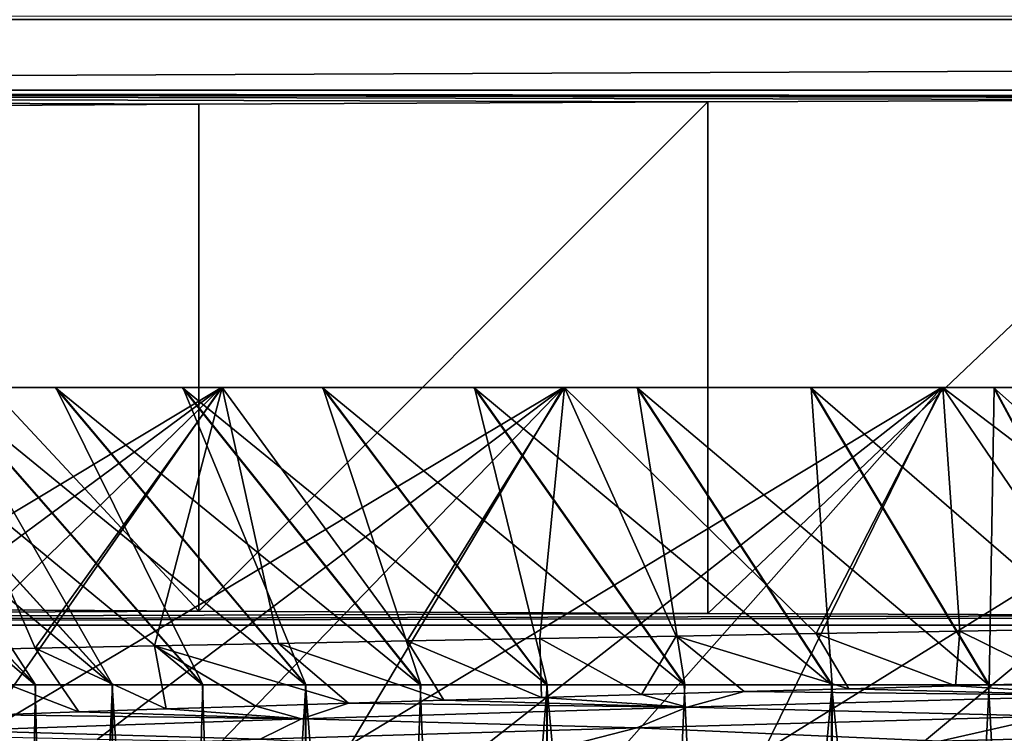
# Model space of a CAD drawing. Header units: metres. Extents: x -206 to 75, y -104 to 104.
# Tile 797 of 1056: x -8.95 to -5.64, y -32.16 to -29.76. Entities that reach past the tile are written whole.
import ezdxf

# ---------------------------------------------------------------- set-up
doc = ezdxf.new("R2010")
doc.units = ezdxf.units.M
doc.layers.add('solid_01_1-CONSUMER_THERM_B_125288', color=7, linetype='CONTINUOUS')

msp = doc.modelspace()

# ---------------------------------------------------------------- linework, layer by layer
at = {"layer": 'solid_01_1-CONSUMER_THERM_B_125288'}
for points in [[(-27.776106, 66.214066), (28.050987, 67.836098), (-27.757145, -66.232315)], [(28.050987, 67.836098), (-27.757065, -66.785934), (-27.757145, -66.232315)], [(28.050987, 67.836098), (27.851068, 67.319839), (-27.757065, -66.785934)], [(27.851068, 67.319839), (27.74942, 66.775635), (-27.757065, -66.785934)], [(27.74942, 66.775635), (-28.058632, -67.846397), (-27.858715, -67.330139)], [(27.74942, 66.775635), (27.749498, 66.222015), (-28.058632, -67.846397)], [(27.74942, 66.775635), (-27.858715, -67.330139), (-27.757065, -66.785934)], [(27.749498, 66.222015), (27.768459, -66.224365), (-28.058632, -67.846397)], [(-37.500069, 41.072453, 108.410858), (37.499931, 41.072487, 108.410858), (-37.500031, -41.072514, 108.410858)], [(37.499931, 41.072487, 108.410858), (37.499969, -41.072479, 108.410858), (-37.500031, -41.072514, 108.410858)], [(-42.500034, -37.500031, 108.5), (42.499931, 37.500008, 108.5), (-42.500069, 37.499969, 108.5)], [(-42.500034, -37.500031, 108.5), (42.499966, -37.499992, 108.5), (42.499931, 37.500008, 108.5)], [(24.999964, -29.741312, 6), (-33.989288, -29.761253, 6), (33.976685, -29.765902, 6)], [(-20.300035, -30.000021, 6), (33.976685, -29.765902, 6), (-33.989288, -29.761253, 6)], [(-20.300035, -30.000021, 6), (20.299963, -30.000002, 6), (33.976685, -29.765902, 6)], [(2.922302, -30.028618, 9.27799), (20.299963, -30.000002, 6), (-20.300035, -30.000021, 6)], [(-8.351499, -30.04751, 11.442317), (-20.300035, -30.000021, 6), (-9.931804, -30.057613, 12.6)], [(0.979667, -30.026463, 9.030996), (2.922302, -30.028618, 9.27799), (-20.300035, -30.000021, 6)], [(-0.979739, -30.026464, 9.030996), (0.979667, -30.026463, 9.030996), (-20.300035, -30.000021, 6)], [(-2.922374, -30.02862, 9.27799), (-0.979739, -30.026464, 9.030996), (-20.300035, -30.000021, 6)], [(-4.818594, -30.032898, 9.768003), (-2.922374, -30.02862, 9.27799), (-20.300035, -30.000021, 6)], [(-6.638738, -30.03923, 10.493666), (-4.818594, -30.032898, 9.768003), (-20.300035, -30.000021, 6)], [(-8.351499, -30.04751, 11.442317), (-6.638738, -30.03923, 10.493666), (-20.300035, -30.000021, 6)], [(-8.351479, -31.752522, 11.442305), (-6.638738, -30.03923, 10.493666), (-8.351499, -30.04751, 11.442317)], [(-8.351479, -31.752522, 11.442305), (-6.638707, -31.760799, 10.493651), (-6.638738, -30.03923, 10.493666)], [(-6.638707, -31.760799, 10.493651), (-4.818594, -30.032898, 9.768003), (-6.638738, -30.03923, 10.493666)], [(-6.638707, -31.760799, 10.493651), (-4.818554, -31.767132, 9.76799), (-4.818594, -30.032898, 9.768003)], [(-8.351479, -31.752522, 11.442305), (-8.351499, -30.04751, 11.442317), (-9.931804, -30.057613, 12.6)], [(-8.351479, -31.752522, 11.442305), (-9.931804, -30.057613, 12.6), (-9.931803, -31.74242, 12.6)], [(-8.833987, -30.999996, 18.824566), (-10.133496, -30.999994, 18.651587), (-10.810121, -30.999994, 20.024172)], [(-9.216413, -30.999996, 19.469328), (-8.833987, -30.999996, 18.824566), (-10.810121, -30.999994, 20.024172)], [(-10.187592, -32.151043, 16.666471), (-9.283454, -30.999996, 17.378969), (-8.274434, -30.999996, 16.228045)], [(-9.841954, -32.159252, 16.223639), (-10.187592, -32.151043, 16.666471), (-8.274434, -30.999996, 16.228045)], [(-7.936374, -30.999996, 17.625137), (-9.283454, -30.999996, 17.378969), (-10.133496, -30.999994, 18.651587)], [(-8.40661, -30.999996, 18.20882), (-7.936374, -30.999996, 17.625137), (-10.133496, -30.999994, 18.651587)], [(-8.833987, -30.999996, 18.824566), (-8.40661, -30.999996, 18.20882), (-10.133496, -30.999994, 18.651587)], [(-8.404759, -30.999996, 30.793652), (-10.131776, -30.999994, 30.351393), (-9.281361, -30.999996, 31.62376)], [(-8.832318, -30.999996, 30.17803), (-9.214934, -30.999996, 29.533381), (-10.131776, -30.999994, 30.351393)], [(-8.404759, -30.999996, 30.793652), (-8.832318, -30.999996, 30.17803), (-10.131776, -30.999994, 30.351393)], [(-8.901554, -31.999996, 21.181511), (-9.838568, -30.999994, 20.832237), (-10.075089, -30.999994, 21.543205)], [(-8.901554, -31.999996, 21.181511), (-10.075089, -30.999994, 21.543205), (-9.115546, -31.999996, 21.82477)], [(-9.477366, -32.167439, 15.796422), (-9.841954, -32.159252, 16.223639), (-8.274434, -30.999996, 16.228045)], [(-8.64206, -31.999996, 20.55477), (-9.551766, -30.999996, 20.139519), (-9.838568, -30.999994, 20.832237)], [(-8.64206, -31.999996, 20.55477), (-9.838568, -30.999994, 20.832237), (-8.901554, -31.999996, 21.181511)], [(-8.900578, -31.999996, 27.821106), (-9.837489, -30.999994, 28.170654), (-9.550484, -30.999996, 28.863289)], [(-9.114759, -31.999996, 27.177912), (-9.837489, -30.999994, 28.170654), (-8.900578, -31.999996, 27.821106)], [(-8.338651, -31.999996, 19.948414), (-9.216413, -30.999996, 19.469328), (-9.551766, -30.999996, 20.139519)], [(-8.338651, -31.999996, 19.948414), (-9.551766, -30.999996, 20.139519), (-8.64206, -31.999996, 20.55477)], [(-8.6409, -31.999996, 28.447771), (-9.550484, -30.999996, 28.863289), (-9.214934, -30.999996, 29.533381)], [(-8.900578, -31.999996, 27.821106), (-9.550484, -30.999996, 28.863289), (-8.6409, -31.999996, 28.447771)], [(-9.094207, -32.175655, 15.385193), (-9.477366, -32.167439, 15.796422), (-8.274434, -30.999996, 16.228045)], [(-8.901665, -31.877308, 33.385426), (-9.281361, -30.999996, 31.62376), (-9.286993, -31.885643, 32.994232)], [(-6.877198, -30.999996, 16.565649), (-8.274434, -30.999996, 16.228045), (-9.283454, -30.999996, 17.378969)], [(-7.425716, -30.999996, 17.076469), (-6.877198, -30.999996, 16.565649), (-9.283454, -30.999996, 17.378969)], [(-7.936374, -30.999996, 17.625137), (-7.425716, -30.999996, 17.076469), (-9.283454, -30.999996, 17.378969)], [(-7.423533, -30.999996, 31.925714), (-9.281361, -30.999996, 31.62376), (-8.272001, -30.999996, 32.774387)], [(-8.901665, -31.877308, 33.385426), (-8.272001, -30.999996, 32.774387), (-9.281361, -30.999996, 31.62376)], [(-7.934352, -30.999996, 31.377195), (-8.404759, -30.999996, 30.793652), (-9.281361, -30.999996, 31.62376)], [(-7.423533, -30.999996, 31.925714), (-7.934352, -30.999996, 31.377195), (-9.281361, -30.999996, 31.62376)], [(-7.992647, -31.999996, 19.365059), (-8.833987, -30.999996, 18.824566), (-9.216413, -30.999996, 19.469328)], [(-7.992647, -31.999996, 19.365059), (-9.216413, -30.999996, 19.469328), (-8.338651, -31.999996, 19.948414)], [(-8.337313, -31.999996, 29.054037), (-9.214934, -30.999996, 29.533381), (-8.832318, -30.999996, 30.17803)], [(-8.6409, -31.999996, 28.447771), (-9.214934, -30.999996, 29.533381), (-8.337313, -31.999996, 29.054037)], [(-9.094207, -32.175655, 15.385193), (-8.274434, -30.999996, 16.228045), (-7.123805, -30.999996, 15.218685)], [(-8.693369, -32.183922, 14.990926), (-9.094207, -32.175655, 15.385193), (-7.123805, -30.999996, 15.218685)], [(-8.499877, -31.869034, 33.759285), (-8.272001, -30.999996, 32.774387), (-8.901665, -31.877308, 33.385426)], [(-7.605971, -31.999996, 18.807966), (-8.40661, -30.999996, 18.20882), (-8.833987, -30.999996, 18.824566)], [(-7.605971, -31.999996, 18.807966), (-8.833987, -30.999996, 18.824566), (-7.992647, -31.999996, 19.365059)], [(-7.991137, -31.999996, 29.637291), (-8.832318, -30.999996, 30.17803), (-8.404759, -30.999996, 30.793652)], [(-8.337313, -31.999996, 29.054037), (-8.832318, -30.999996, 30.17803), (-7.991137, -31.999996, 29.637291)], [(-8.275822, -32.192238, 14.61454), (-8.693369, -32.183922, 14.990926), (-7.123805, -30.999996, 15.218685)], [(-8.082456, -31.860807, 34.115067), (-8.272001, -30.999996, 32.774387), (-8.499877, -31.869034, 33.759285)], [(-7.180532, -31.999996, 18.279871), (-7.936374, -30.999996, 17.625137), (-8.40661, -30.999996, 18.20882)], [(-7.180532, -31.999996, 18.279871), (-8.40661, -30.999996, 18.20882), (-7.605971, -31.999996, 18.807966)], [(-7.604297, -31.999996, 30.194269), (-8.404759, -30.999996, 30.793652), (-7.934352, -30.999996, 31.377195)], [(-7.991137, -31.999996, 29.637291), (-8.404759, -30.999996, 30.793652), (-7.604297, -31.999996, 30.194269)], [(-7.842279, -32.200603, 14.256667), (-8.275822, -32.192238, 14.61454), (-7.123805, -30.999996, 15.218685)], [(-5.033382, -30.999998, 15.285068), (-7.123805, -30.999996, 15.218685), (-8.274434, -30.999996, 16.228045)], [(-5.678032, -30.999996, 15.667684), (-5.033382, -30.999998, 15.285068), (-8.274434, -30.999996, 16.228045)], [(-6.293653, -30.999996, 16.095242), (-5.678032, -30.999996, 15.667684), (-8.274434, -30.999996, 16.228045)], [(-6.877198, -30.999996, 16.565649), (-6.293653, -30.999996, 16.095242), (-8.274434, -30.999996, 16.228045)], [(-6.291182, -30.999996, 32.906609), (-8.272001, -30.999996, 32.774387), (-7.121076, -30.999996, 33.783409)], [(-7.650246, -31.852619, 34.452065), (-7.121076, -30.999996, 33.783409), (-8.272001, -30.999996, 32.774387)], [(-6.874865, -30.999996, 32.436371), (-7.423533, -30.999996, 31.925714), (-8.272001, -30.999996, 32.774387)], [(-6.291182, -30.999996, 32.906609), (-6.874865, -30.999996, 32.436371), (-8.272001, -30.999996, 32.774387)], [(-7.650246, -31.852619, 34.452065), (-8.272001, -30.999996, 32.774387), (-8.082456, -31.860807, 34.115067)], [(-6.718504, -31.999996, 17.783474), (-7.425716, -30.999996, 17.076469), (-7.936374, -30.999996, 17.625137)], [(-6.718504, -31.999996, 17.783474), (-7.936374, -30.999996, 17.625137), (-7.180532, -31.999996, 18.279871)], [(-7.178702, -31.999996, 30.722239), (-7.934352, -30.999996, 31.377195), (-7.423533, -30.999996, 31.925714)], [(-7.604297, -31.999996, 30.194269), (-7.934352, -30.999996, 31.377195), (-7.178702, -31.999996, 30.722239)], [(-7.842279, -32.200603, 14.256667), (-7.123805, -30.999996, 15.218685), (-5.851438, -30.999996, 14.368269)], [(-7.393521, -32.208977, 13.917979), (-7.842279, -32.200603, 14.256667), (-5.851438, -30.999996, 14.368269)], [(-7.204174, -31.844433, 34.769577), (-7.121076, -30.999996, 33.783409), (-7.650246, -31.852619, 34.452065)], [(-6.222241, -31.999996, 17.321301), (-6.877198, -30.999996, 16.565649), (-7.425716, -30.999996, 17.076469)], [(-6.222241, -31.999996, 17.321301), (-7.425716, -30.999996, 17.076469), (-6.718504, -31.999996, 17.783474)], [(-6.716529, -31.999996, 31.218502), (-7.423533, -30.999996, 31.925714), (-6.874865, -30.999996, 32.436371)], [(-7.178702, -31.999996, 30.722239), (-7.423533, -30.999996, 31.925714), (-6.716529, -31.999996, 31.218502)], [(-6.930278, -32.217335, 13.599066), (-7.393521, -32.208977, 13.917979), (-5.851438, -30.999996, 14.368269)], [(-6.745094, -31.836184, 35.066982), (-7.121076, -30.999996, 33.783409), (-7.204174, -31.844433, 34.769577)], [(-2.959759, -30.999998, 14.425781), (-5.851438, -30.999996, 14.368269), (-7.123805, -30.999996, 15.218685)], [(-3.670656, -30.999998, 14.662513), (-2.959759, -30.999998, 14.425781), (-7.123805, -30.999996, 15.218685)], [(-4.36329, -30.999998, 14.949518), (-3.670656, -30.999998, 14.662513), (-7.123805, -30.999996, 15.218685)], [(-5.033382, -30.999998, 15.285068), (-4.36329, -30.999998, 14.949518), (-7.123805, -30.999996, 15.218685)], [(-4.360482, -30.999998, 34.051765), (-7.121076, -30.999996, 33.783409), (-5.848458, -30.999996, 34.63345)], [(-6.273785, -31.827862, 35.343819), (-5.848458, -30.999996, 34.63345), (-7.121076, -30.999996, 33.783409)], [(-5.675436, -30.999996, 33.333984), (-6.291182, -30.999996, 32.906609), (-7.121076, -30.999996, 33.783409)], [(-5.030673, -30.999998, 33.716412), (-5.675436, -30.999996, 33.333984), (-7.121076, -30.999996, 33.783409)], [(-4.360482, -30.999998, 34.051765), (-5.030673, -30.999998, 33.716412), (-7.121076, -30.999996, 33.783409)], [(-6.273785, -31.827862, 35.343819), (-7.121076, -30.999996, 33.783409), (-6.745094, -31.836184, 35.066982)], [(-6.452819, -32.225613, 13.300264), (-6.930278, -32.217335, 13.599066), (-5.851438, -30.999996, 14.368269)], [(-5.694271, -31.999996, 16.895704), (-6.293653, -30.999996, 16.095242), (-6.877198, -30.999996, 16.565649)], [(-5.694271, -31.999996, 16.895704), (-6.877198, -30.999996, 16.565649), (-6.222241, -31.999996, 17.321301)], [(-6.22013, -31.999996, 31.680529), (-6.874865, -30.999996, 32.436371), (-6.291182, -30.999996, 32.906609)], [(-6.716529, -31.999996, 31.218502), (-6.874865, -30.999996, 32.436371), (-6.22013, -31.999996, 31.680529)], [(-6.452819, -32.225613, 13.300264), (-5.851438, -30.999996, 14.368269), (-4.479052, -30.999998, 13.691241)], [(-5.962187, -32.233826, 13.022298), (-6.452819, -32.225613, 13.300264), (-4.479052, -30.999998, 13.691241)], [(-5.137293, -31.999998, 16.508865), (-5.678032, -30.999996, 15.667684), (-6.293653, -30.999996, 16.095242)], [(-5.137293, -31.999998, 16.508865), (-6.293653, -30.999996, 16.095242), (-5.694271, -31.999996, 16.895704)], [(-5.692035, -31.999996, 32.105968), (-6.291182, -30.999996, 32.906609), (-5.675436, -30.999996, 33.333984)], [(-6.22013, -31.999996, 31.680529), (-6.291182, -30.999996, 32.906609), (-5.692035, -31.999996, 32.105968)], [(-5.790667, -31.819473, 35.599857), (-5.848458, -30.999996, 34.63345), (-6.273785, -31.827862, 35.343819)], [(-5.459466, -32.242001, 12.765817), (-5.962187, -32.233826, 13.022298), (-4.479052, -30.999998, 13.691241)], [(-0.750534, -31, 14.026858), (-4.479052, -30.999998, 13.691241), (-5.851438, -30.999996, 14.368269)], [(-1.49594, -31, 14.107109), (-0.750534, -31, 14.026858), (-5.851438, -30.999996, 14.368269)], [(-2.233284, -30.999998, 14.240255), (-1.49594, -31, 14.107109), (-5.851438, -30.999996, 14.368269)], [(-2.959759, -30.999998, 14.425781), (-2.233284, -30.999998, 14.240255), (-5.851438, -30.999996, 14.368269)], [(-2.230268, -30.999998, 34.760403), (-5.848458, -30.999996, 34.63345), (-4.475873, -30.999998, 35.310074)], [(-4.793373, -31.802723, 36.047424), (-4.475873, -30.999998, 35.310074), (-5.848458, -30.999996, 34.63345)], [(-3.667764, -30.999998, 34.338566), (-4.360482, -30.999998, 34.051765), (-5.848458, -30.999996, 34.63345)], [(-2.956797, -30.999998, 34.575089), (-3.667764, -30.999998, 34.338566), (-5.848458, -30.999996, 34.63345)], [(-2.230268, -30.999998, 34.760403), (-2.956797, -30.999998, 34.575089), (-5.848458, -30.999996, 34.63345)], [(-5.296867, -31.811085, 35.834541), (-5.848458, -30.999996, 34.63345), (-5.790667, -31.819473, 35.599857)], [(-4.793373, -31.802723, 36.047424), (-5.848458, -30.999996, 34.63345), (-5.296867, -31.811085, 35.834541)], [(-5.692035, -31.999996, 32.105968), (-5.675436, -30.999996, 33.333984), (-5.134943, -31.999998, 32.492645)], [(-4.55404, -31.999998, 16.162689), (-5.033382, -30.999998, 15.285068), (-5.678032, -30.999996, 15.667684)], [(-4.55404, -31.999998, 16.162689), (-5.678032, -30.999996, 15.667684), (-5.137293, -31.999998, 16.508865)], [(-5.134943, -31.999998, 32.492645), (-5.675436, -30.999996, 33.333984), (-5.030673, -30.999998, 33.716412)], [(-8.351479, -31.752522, 11.442305), (-9.931803, -31.74242, 12.6), (-18.500034, -31.80002, 6)], [(-8.351479, -31.752522, 11.442305), (-18.500034, -31.80002, 6), (-6.638707, -31.760799, 10.493651)], [(-6.638707, -31.760799, 10.493651), (-18.500034, -31.80002, 6), (-4.818554, -31.767132, 9.76799)], [(-4.818554, -31.767132, 9.76799), (-18.500034, -31.80002, 6), (-2.922356, -31.771406, 9.277987)], [(-2.922356, -31.771406, 9.277987), (-18.500034, -31.80002, 6), (18.499966, -31.800003, 6)], [(18.499966, -31.800003, 6), (-18.500034, -31.80002, 6), (18.499969, -40.000004, 6)], [(-18.500034, -31.80002, 6), (-18.500031, -40.000023, 6), (18.499969, -40.000004, 6)], [(-6.16461, -32.013557, 34.998573), (-6.273785, -31.827862, 35.343819), (-6.745094, -31.836184, 35.066982)], [(-5.805189, -32.003872, 35.201538), (-5.790667, -31.819473, 35.599857), (-6.273785, -31.827862, 35.343819)], [(-6.16461, -32.013557, 34.998573), (-5.805189, -32.003872, 35.201538), (-6.273785, -31.827862, 35.343819)], [(-5.805189, -32.003872, 35.201538), (-5.438762, -31.994095, 35.392258), (-5.790667, -31.819473, 35.599857)], [(-5.438762, -31.994095, 35.392258), (-5.296867, -31.811085, 35.834541), (-5.790667, -31.819473, 35.599857)], [(-7.846934, -32.061844, 33.807655), (-8.082456, -31.860807, 34.115067), (-8.499877, -31.869034, 33.759285)], [(-7.52661, -32.052113, 34.068687), (-7.650246, -31.852619, 34.452065), (-8.082456, -31.860807, 34.115067)], [(-7.846934, -32.061844, 33.807655), (-7.52661, -32.052113, 34.068687), (-8.082456, -31.860807, 34.115067)], [(-7.197927, -32.042435, 34.318516), (-7.204174, -31.844433, 34.769577), (-7.650246, -31.852619, 34.452065)], [(-7.52661, -32.052113, 34.068687), (-7.197927, -32.042435, 34.318516), (-7.650246, -31.852619, 34.452065)], [(-6.861254, -32.032803, 34.55685), (-6.745094, -31.836184, 35.066982), (-7.204174, -31.844433, 34.769577)], [(-7.197927, -32.042435, 34.318516), (-6.861254, -32.032803, 34.55685), (-7.204174, -31.844433, 34.769577)], [(-6.861254, -32.032803, 34.55685), (-6.516738, -32.023178, 34.783615), (-6.745094, -31.836184, 35.066982)], [(-6.516738, -32.023178, 34.783615), (-6.16461, -32.013557, 34.998573), (-6.745094, -31.836184, 35.066982)], [(-8.754086, -32.091415, 32.960014), (-8.901665, -31.877308, 33.385426), (-9.286993, -31.885643, 32.994232)], [(-9.036777, -32.101345, 32.657558), (-8.754086, -32.091415, 32.960014), (-9.286993, -31.885643, 32.994232)], [(-8.461213, -32.081512, 33.252846), (-8.499877, -31.869034, 33.759285), (-8.901665, -31.877308, 33.385426)], [(-8.754086, -32.091415, 32.960014), (-8.461213, -32.081512, 33.252846), (-8.901665, -31.877308, 33.385426)], [(-8.158666, -32.071651, 33.535538), (-7.846934, -32.061844, 33.807655), (-8.499877, -31.869034, 33.759285)], [(-8.461213, -32.081512, 33.252846), (-8.158666, -32.071651, 33.535538), (-8.499877, -31.869034, 33.759285)], [(-5.289839, -32.036377, 35.397579), (-5.438762, -31.994095, 35.392258), (-5.805189, -32.003872, 35.201538)], [(-9.115546, -31.999996, 21.82477), (-9.115551, -42.499996, 21.82477), (-8.642065, -42.499996, 20.55477)], [(-8.901554, -31.999996, 21.181511), (-9.115546, -31.999996, 21.82477), (-8.642065, -42.499996, 20.55477)], [(-8.6409, -31.999996, 28.447771), (-8.640904, -42.499996, 28.447771), (-9.114764, -42.499996, 27.177912)], [(-8.900578, -31.999996, 27.821106), (-8.6409, -31.999996, 28.447771), (-9.114764, -42.499996, 27.177912)], [(-9.114759, -31.999996, 27.177912), (-8.900578, -31.999996, 27.821106), (-9.114764, -42.499996, 27.177912)], [(-8.64206, -31.999996, 20.55477), (-8.901554, -31.999996, 21.181511), (-8.642065, -42.499996, 20.55477)], [(-8.64206, -31.999996, 20.55477), (-8.642065, -42.499996, 20.55477), (-7.992652, -42.499996, 19.365059)], [(-8.338651, -31.999996, 19.948414), (-8.64206, -31.999996, 20.55477), (-7.992652, -42.499996, 19.365059)], [(-7.991137, -31.999996, 29.637291), (-7.991142, -42.499996, 29.637291), (-8.640904, -42.499996, 28.447771)], [(-8.337313, -31.999996, 29.054037), (-7.991137, -31.999996, 29.637291), (-8.640904, -42.499996, 28.447771)], [(-8.6409, -31.999996, 28.447771), (-8.337313, -31.999996, 29.054037), (-8.640904, -42.499996, 28.447771)], [(-7.992647, -31.999996, 19.365059), (-8.338651, -31.999996, 19.948414), (-7.992652, -42.499996, 19.365059)], [(-7.992647, -31.999996, 19.365059), (-7.992652, -42.499996, 19.365059), (-7.180537, -42.499996, 18.279871)], [(-7.605971, -31.999996, 18.807966), (-7.992647, -31.999996, 19.365059), (-7.180537, -42.499996, 18.279871)], [(-7.178702, -31.999996, 30.722239), (-7.178708, -42.499996, 30.722239), (-7.991142, -42.499996, 29.637291)], [(-7.604297, -31.999996, 30.194269), (-7.178702, -31.999996, 30.722239), (-7.991142, -42.499996, 29.637291)], [(-7.991137, -31.999996, 29.637291), (-7.604297, -31.999996, 30.194269), (-7.991142, -42.499996, 29.637291)], [(-7.180532, -31.999996, 18.279871), (-7.605971, -31.999996, 18.807966), (-7.180537, -42.499996, 18.279871)], [(-7.180532, -31.999996, 18.279871), (-7.180537, -42.499996, 18.279871), (-6.222246, -42.499996, 17.321301)], [(-6.718504, -31.999996, 17.783474), (-7.180532, -31.999996, 18.279871), (-6.222246, -42.499996, 17.321301)], [(-6.22013, -31.999996, 31.680529), (-6.220135, -42.499996, 31.680529), (-7.178708, -42.499996, 30.722239)], [(-6.716529, -31.999996, 31.218502), (-6.22013, -31.999996, 31.680529), (-7.178708, -42.499996, 30.722239)], [(-7.178702, -31.999996, 30.722239), (-6.716529, -31.999996, 31.218502), (-7.178708, -42.499996, 30.722239)], [(-6.708545, -32.075386, 34.585373), (-6.516738, -32.023178, 34.783615), (-6.861254, -32.032803, 34.55685)], [(-6.222241, -31.999996, 17.321301), (-6.718504, -31.999996, 17.783474), (-6.222246, -42.499996, 17.321301)], [(-5.289839, -32.036377, 35.397579), (-6.516738, -32.023178, 34.783615), (-6.708545, -32.075386, 34.585373)], [(-5.289839, -32.036377, 35.397579), (-6.16461, -32.013557, 34.998573), (-6.516738, -32.023178, 34.783615)], [(-6.222241, -31.999996, 17.321301), (-6.222246, -42.499996, 17.321301), (-5.137299, -42.499996, 16.508865)], [(-5.694271, -31.999996, 16.895704), (-6.222241, -31.999996, 17.321301), (-5.137299, -42.499996, 16.508865)], [(-5.692035, -31.999996, 32.105968), (-5.134943, -31.999998, 32.492645), (-6.220135, -42.499996, 31.680529)], [(-6.22013, -31.999996, 31.680529), (-5.692035, -31.999996, 32.105968), (-6.220135, -42.499996, 31.680529)], [(-5.134943, -31.999998, 32.492645), (-5.134949, -42.499996, 32.492645), (-6.220135, -42.499996, 31.680529)], [(-5.289839, -32.036377, 35.397579), (-5.805189, -32.003872, 35.201538), (-6.16461, -32.013557, 34.998573)], [(-5.137293, -31.999998, 16.508865), (-5.694271, -31.999996, 16.895704), (-5.137299, -42.499996, 16.508865)], [(-8.005144, -32.114399, 33.58876), (-7.846934, -32.061844, 33.807655), (-8.158666, -32.071651, 33.535538)], [(-6.708545, -32.075386, 34.585373), (-7.846934, -32.061844, 33.807655), (-8.005144, -32.114399, 33.58876)], [(-6.708545, -32.075386, 34.585373), (-7.52661, -32.052113, 34.068687), (-7.846934, -32.061844, 33.807655)], [(-6.708545, -32.075386, 34.585373), (-7.197927, -32.042435, 34.318516), (-7.52661, -32.052113, 34.068687)], [(-6.708545, -32.075386, 34.585373), (-6.861254, -32.032803, 34.55685), (-7.197927, -32.042435, 34.318516)], [(-5.289839, -32.036377, 35.397579), (-6.708545, -32.075386, 34.585373), (-5.486662, -32.10582, 35.248623)], [(-8.005144, -32.114399, 33.58876), (-8.754086, -32.091415, 32.960014), (-9.036777, -32.101345, 32.657558)], [(-8.005144, -32.114399, 33.58876), (-8.461213, -32.081512, 33.252846), (-8.754086, -32.091415, 32.960014)], [(-8.005144, -32.114399, 33.58876), (-8.158666, -32.071651, 33.535538), (-8.461213, -32.081512, 33.252846)], [(-6.708545, -32.075386, 34.585373), (-8.005144, -32.114399, 33.58876), (-6.877337, -32.144653, 34.415127)], [(-6.708545, -32.075386, 34.585373), (-6.877337, -32.144653, 34.415127), (-5.486662, -32.10582, 35.248623)], [(-8.005144, -32.114399, 33.58876), (-9.036777, -32.101345, 32.657558), (-9.157277, -32.153408, 32.428017)], [(-8.005144, -32.114399, 33.58876), (-9.157277, -32.153408, 32.428017), (-8.144267, -32.183491, 33.402431)], [(-8.005144, -32.114399, 33.58876), (-8.144267, -32.183491, 33.402431), (-6.877337, -32.144653, 34.415127)], [(-5.486662, -32.10582, 35.248623), (-6.877337, -32.144653, 34.415127), (-5.858016, -32.190178, 35.022465)], [(-5.486662, -32.10582, 35.248623), (-5.858016, -32.190178, 35.022465), (-4.406537, -32.151657, 35.707085)], [(-9.157277, -32.153408, 32.428017), (-9.265491, -32.222324, 32.230488), (-8.144267, -32.183491, 33.402431)], [(-6.877337, -32.144653, 34.415127), (-8.144267, -32.183491, 33.402431), (-7.204391, -32.228695, 34.148705)], [(-6.877337, -32.144653, 34.415127), (-7.204391, -32.228695, 34.148705), (-5.858016, -32.190178, 35.022465)], [(-4.406537, -32.151657, 35.707085), (-5.858016, -32.190178, 35.022465), (-4.410499, -32.229134, 35.705532)]]:
    msp.add_3dface(points, dxfattribs=at)

doc.saveas('drawing.dxf')
